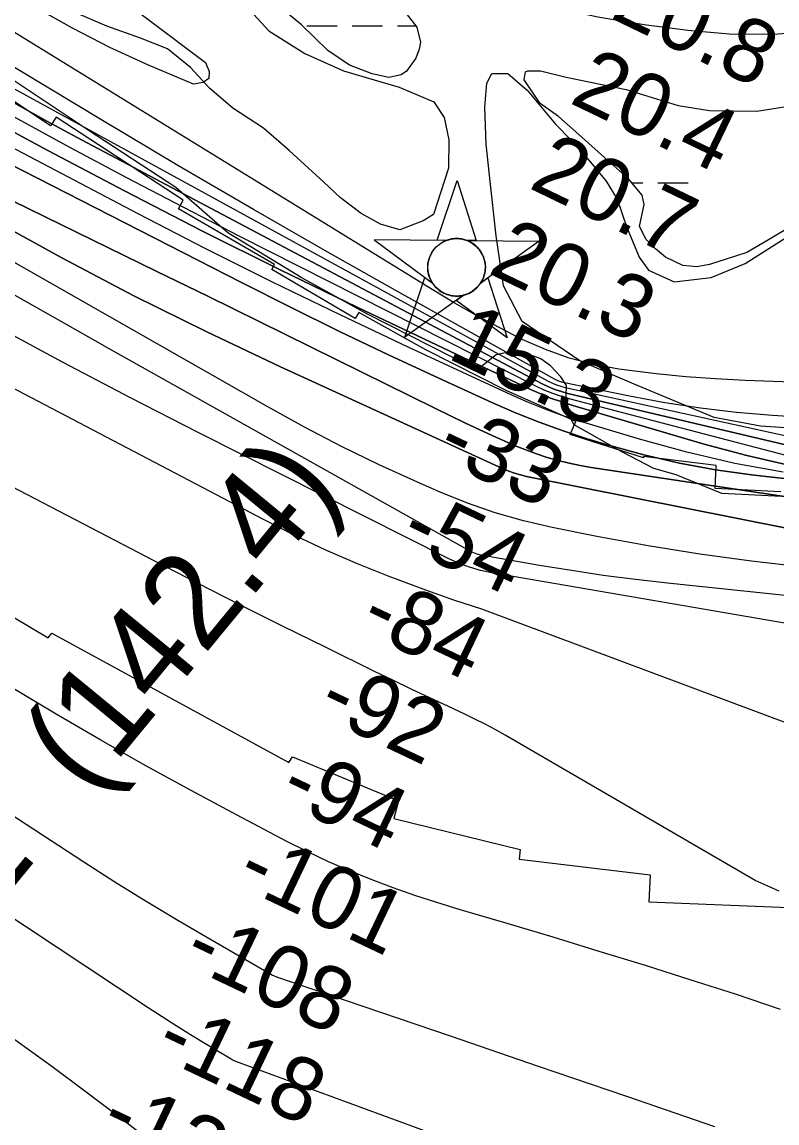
# Model space of a CAD drawing. Extents: x 3477039 to 3515015, y 546746 to 572297.
# Drawn here: x 3505408 to 3506208, y 558514 to 559681 of the extents above; entities that cross this region are included whole.
import ezdxf

# ---------------------------------------------------------------- set-up
doc = ezdxf.new("R2010")
doc.units = 0
for name, color, linetype in [('V-CHAN-NAID', 7, 'Continuous'), ('V-LEVE-TOET', 7, 'Continuous'), ('V-RIVR-EDGE', 7, 'Continuous'), ('V-RIVR-RANG', 7, 'Continuous'), ('V-RRAP-RVMT', 7, 'Continuous'), ('V-SITE-VEGE', 7, 'Continuous'), ('V-TOPO-DPTH', 7, 'Continuous'), ('V-TOPO-MAJR', 7, 'Continuous'), ('V-TOPO-MINR', 7, 'Continuous'), ('V-TOPO-WATR', 7, 'Continuous'), ('V-WETL-SWMP', 7, 'Continuous')]:
    doc.layers.add(name, color=color, linetype=linetype)

msp = doc.modelspace()

# ---------------------------------------------------------------- linework, layer by layer
at = {"layer": 'V-CHAN-NAID'}
for points in [[(3505857.4, 559449.7), (3505847.8, 559449.8), (3505868.9, 559513.3), (3505889.1, 559449.5), (3505879.6, 559449.5), (3505878, 559450.1), (3505875.9, 559450.7), (3505873.8, 559451.2), (3505871.8, 559451.5), (3505870.6, 559451.6), (3505869.1, 559451.7), (3505867.4, 559451.7), (3505866, 559451.6), (3505864.1, 559451.4), (3505862.7, 559451.2), (3505861, 559450.8), (3505859.4, 559450.4), (3505858.4, 559450.1)], [(3505857.4, 559449.7), (3505780.9, 559450.2), (3505842.5, 559404.8), (3505841.3, 559406.8), (3505840.5, 559408.4), (3505839.7, 559410.4), (3505839, 559412.4), (3505838.6, 559413.7), (3505838.3, 559415.4), (3505838, 559416.8), (3505837.9, 559418.4), (3505837.7, 559420.1), (3505837.7, 559421.7), (3505837.8, 559423.8), (3505838, 559425.4), (3505838.4, 559427.6), (3505838.9, 559429.5), (3505839.5, 559431.4), (3505840.2, 559433.1), (3505840.9, 559434.7), (3505841.7, 559436.2), (3505842.8, 559438), (3505843.8, 559439.4), (3505844.8, 559440.7), (3505845.8, 559441.8), (3505847.1, 559443.2), (3505848.1, 559444.1), (3505849.9, 559445.5), (3505851.1, 559446.4), (3505852.8, 559447.5), (3505854.5, 559448.4), (3505855.9, 559449.1)], [(3505879.6, 559449.5), (3505956, 559449), (3505893.8, 559404.5), (3505894.8, 559406), (3505895.7, 559407.8), (3505896.4, 559409.4), (3505897.2, 559411.4), (3505897.7, 559413.1), (3505898.1, 559414.8), (3505898.5, 559416.8), (3505898.7, 559418.4), (3505898.8, 559420.6), (3505898.8, 559422.6), (3505898.6, 559424.9), (3505898.3, 559426.6), (3505897.8, 559428.8), (3505897.2, 559431), (3505896.4, 559433), (3505895.8, 559434.4), (3505894.8, 559436.3), (3505893.7, 559438), (3505892.5, 559439.7), (3505891.2, 559441.3), (3505890, 559442.7), (3505888.3, 559444.2), (3505886.6, 559445.6), (3505884.9, 559446.8), (3505883, 559447.9), (3505881.6, 559448.7)], [(3505875.8, 559391.6), (3505813.6, 559347.1), (3505834.7, 559410.5), (3505842.5, 559404.8), (3505843.1, 559403.9), (3505844.5, 559402), (3505845.7, 559400.6), (3505847.2, 559399.1), (3505848.5, 559397.9), (3505850, 559396.7), (3505851.4, 559395.7), (3505853.1, 559394.7), (3505854.8, 559393.8), (3505856.6, 559393), (3505858, 559392.4), (3505859.7, 559391.9), (3505861.9, 559391.3), (3505863.4, 559391), (3505865.4, 559390.8), (3505867, 559390.7), (3505868.8, 559390.6), (3505870.5, 559390.7), (3505872.2, 559390.9), (3505874.1, 559391.2)], [(3505893.8, 559404.5), (3505901.6, 559410.1), (3505921.9, 559346.3), (3505868, 559386), (3505875.8, 559391.6), (3505877.5, 559392.1), (3505879.1, 559392.6), (3505881.2, 559393.5), (3505883, 559394.4), (3505884.9, 559395.5), (3505886.6, 559396.7), (3505888.1, 559398), (3505889.4, 559399.2), (3505890.8, 559400.6), (3505892, 559402), (3505893.1, 559403.4)]]:
    msp.add_lwpolyline(points, close=True, dxfattribs=at)
msp.add_circle((3505868.3, 559421.2), 30.5, dxfattribs=at)
at = {"layer": 'V-LEVE-TOET'}
msp.add_lwpolyline([(3505483.6, 560081.8), (3505544.8, 560017.1), (3505589, 559968.5), (3505646.6, 559907.5), (3505678.7, 559873.9), (3505693.9, 559857.7), (3505713.3, 559839.6), (3505732.1, 559824), (3505772.9, 559795.1), (3505807.7, 559771.9), (3505849.2, 559749.8), (3505888.2, 559729.6), (3505926.1, 559713.7), (3505967.7, 559699.7), (3505985.5, 559693.9), (3506017.9, 559686.7), (3506067, 559678.6), (3506113.6, 559672.5), (3506157.2, 559668.8), (3506204, 559668.2), (3506266.7, 559672.8)], dxfattribs=at)
at = {"layer": 'V-RIVR-EDGE'}
msp.add_lwpolyline([(3506212.7, 559178.2), (3506149.6, 559181.5), (3506101.2, 559201.2), (3506077.3, 559208), (3506044.3, 559225.2), (3505992.9, 559254.1), (3505984.3, 559269.5), (3505984.4, 559284.8), (3505985, 559295.8), (3505978.9, 559305), (3505967.9, 559316.7), (3505957.5, 559324.1), (3505933, 559333.3), (3505910.4, 559328.5), (3505891.3, 559313.2), (3505864.4, 559325.5), (3505773.2, 559371.7), (3505703.5, 559410.5), (3505625.8, 559457.9), (3505570.7, 559505.8), (3505477.7, 559566.7), (3505364, 559642.3), (3505220.2, 559734.6)], dxfattribs=at)
at = {"layer": 'V-RRAP-RVMT'}
for points in [[(3506212.2, 559183), (3506142.4, 559186.6), (3506143.6, 559210.9), (3506066.6, 559220.6), (3506066.5, 559219.2), (3505988.8, 559243.8), (3505994.7, 559257.6), (3505920.9, 559290.4), (3505835.7, 559333.8), (3505764.7, 559373.1), (3505760.8, 559367), (3505672.3, 559418.7), (3505675.3, 559424.1), (3505573.5, 559483.2), (3505578.4, 559492.5), (3505443.8, 559580.2), (3505437.9, 559571.2), (3505205.1, 559726.6)], [(3504949.8, 559313.1), (3504958, 559325), (3505078.4, 559257.3), (3505081.9, 559263.1), (3505200.1, 559184.2), (3505208, 559195.7), (3505314.6, 559127), (3505303, 559107.2), (3505435.5, 559028.5), (3505439.1, 559033.3), (3505690.4, 558896.3), (3505694.2, 558902.1), (3505806.8, 558855.6), (3505801.7, 558836.9), (3505935.7, 558803.8), (3505934.6, 558793.6), (3506073.4, 558776.9), (3506072, 558748.3), (3506228.7, 558742.1)]]:
    msp.add_lwpolyline(points, dxfattribs=at)
at = {"layer": 'V-SITE-VEGE'}
for points in [[(3505645, 559698.3), (3505669.3, 559671.8), (3505707.5, 559647.9), (3505748.5, 559629.5), (3505807.3, 559612.2), (3505844.2, 559596.6), (3505855, 559579.9), (3505860.2, 559556.5), (3505859.7, 559526.3), (3505844, 559477), (3505832.9, 559470.3), (3505808, 559461), (3505787.5, 559466.8), (3505767, 559478.1), (3505745.2, 559494.9), (3505727.6, 559511.6), (3505691, 559545.1), (3505663.8, 559568.8), (3505631.1, 559589.9), (3505606.7, 559610.8), (3505586.4, 559633.1), (3505561.9, 559652.7), (3505533.2, 559664.1), (3505497.6, 559676.9), (3505464.8, 559691.1)], [(3505998.8, 559321.9), (3505937.9, 559363.6), (3505918, 559401.4), (3505910.2, 559454.4), (3505904.1, 559509.1), (3505899.6, 559551.7), (3505898.4, 559591), (3505900.5, 559616.5), (3505905.7, 559626.7), (3505922.8, 559626.5), (3505943, 559609.1), (3505973.2, 559572.9), (3505990, 559555.6), (3506008.5, 559534.9), (3506026.9, 559512.5), (3506038.6, 559493.6), (3506048.5, 559464.4), (3506061.7, 559431.9), (3506071.7, 559418.1), (3506098.8, 559405.8), (3506138.1, 559410.3), (3506174.1, 559425.2), (3506253.3, 559475.3)], [(3506253.6, 559248.5), (3506190.5, 559252.7), (3506141.2, 559261.9), (3506056.4, 559297.2), (3505998.8, 559321.9)]]:
    msp.add_lwpolyline(points, dxfattribs=at)
at = {"layer": 'V-TOPO-DPTH'}
for points in [[(3506305.6, 559212.1), (3505986.4, 559287.5), (3505979.4, 559289.5), (3505972.4, 559291.8), (3505965.7, 559294.6), (3505959.1, 559297.8), (3505507.4, 559536.8), (3505470.7, 559556.4), (3505434.1, 559576.2), (3505397.8, 559596.3), (3505361.5, 559616.7), (3505304.9, 559648.7), (3505297, 559653.2), (3505289.2, 559657.8), (3505281.3, 559662.4), (3505273.5, 559667.1), (3504995.8, 559835)], [(3504995.8, 559835), (3505273.5, 559667.1), (3505281.3, 559662.4), (3505289.2, 559657.8), (3505297, 559653.2), (3505304.9, 559648.7), (3505361.5, 559616.7), (3505397.8, 559596.3), (3505434.1, 559576.2), (3505470.7, 559556.4), (3505507.4, 559536.8), (3505959.1, 559297.8), (3505965.7, 559294.6), (3505972.4, 559291.8), (3505979.4, 559289.5), (3505986.4, 559287.5), (3506305.6, 559212.1)], [(3506280.4, 559132.1), (3505942.5, 559199.5), (3505936.1, 559201), (3505929.8, 559202.8), (3505923.7, 559205.1), (3505917.7, 559207.6), (3505681.7, 559315.8), (3505603.6, 559352.8), (3505526.1, 559391.1), (3505449.7, 559431.3), (3505373.9, 559472.8), (3505256.2, 559539.1), (3505239.8, 559548.5), (3505223.4, 559558), (3505207.1, 559567.7), (3505190.9, 559577.4), (3505053.1, 559661.3), (3505003, 559692.8)], [(3505003, 559692.8), (3505053.1, 559661.3), (3505190.9, 559577.4), (3505207.1, 559567.7), (3505223.4, 559558), (3505239.8, 559548.5), (3505256.2, 559539.1), (3505373.9, 559472.8), (3505449.7, 559431.3), (3505526.1, 559391.1), (3505603.6, 559352.8), (3505681.7, 559315.8), (3505917.7, 559207.6), (3505923.7, 559205.1), (3505929.8, 559202.8), (3505936.1, 559201), (3505942.5, 559199.5), (3506280.4, 559132.1)], [(3506221.8, 559211.1), (3506176.1, 559221.6), (3506130.7, 559233.6), (3505991.6, 559274.6), (3505979.8, 559278.4), (3505968, 559282.6), (3505956.5, 559287.3), (3505945.2, 559292.4), (3505763.7, 559378.7), (3505680.7, 559418.9), (3505598.2, 559459.9), (3505516.4, 559502.1), (3505434.9, 559545.2), (3505315, 559609.8), (3505293.9, 559621.3), (3505272.8, 559633), (3505251.9, 559644.9), (3505231, 559656.9), (3505169, 559693.2)], [(3505169, 559693.2), (3505231, 559656.9), (3505251.9, 559644.9), (3505272.8, 559633), (3505293.9, 559621.3), (3505315, 559609.8), (3505434.9, 559545.2), (3505516.4, 559502.1), (3505598.2, 559459.9), (3505680.7, 559418.9), (3505763.7, 559378.7), (3505945.2, 559292.4), (3505956.5, 559287.3), (3505968, 559282.6), (3505979.8, 559278.4), (3505991.6, 559274.6), (3506130.7, 559233.6), (3506176.1, 559221.6), (3506221.8, 559211.1)], [(3506353.1, 559254.5), (3506203.1, 559264.1), (3506165, 559267.4), (3506127, 559271.7), (3506089.2, 559277.6), (3506051.6, 559284.6), (3505980.9, 559299.2), (3505978.8, 559299.8), (3505976.7, 559300.4), (3505972.7, 559302.3), (3505814.4, 559390.6), (3505733.6, 559436.3), (3505653, 559482.4), (3505572.9, 559529.3), (3505493.1, 559576.7), (3505347.7, 559664), (3505328.2, 559675.7), (3505308.8, 559687.6)], [(3505284.7, 559586.8), (3505640.3, 559405), (3505692.2, 559378.9), (3505744.3, 559353.2), (3505796.7, 559328.2), (3505849.4, 559303.7), (3505905.7, 559277.8), (3505930.6, 559267), (3505955.7, 559256.9), (3505981.2, 559247.8), (3506006.9, 559239.4), (3506029.4, 559232.5), (3506066.8, 559222.3), (3506104.5, 559213.4), (3506142.6, 559206.6), (3506181, 559201.2), (3506381.6, 559178.6)], [(3505284.7, 559586.8), (3505640.3, 559405), (3505692.2, 559378.9), (3505744.3, 559353.2), (3505796.7, 559328.2), (3505849.4, 559303.7), (3505905.7, 559277.8), (3505930.6, 559267), (3505955.7, 559256.9), (3505981.2, 559247.8), (3506006.9, 559239.4), (3506029.4, 559232.5), (3506066.8, 559222.3), (3506104.5, 559213.4), (3506142.6, 559206.6), (3506181, 559201.2), (3506381.6, 559178.6)], [(3506356.8, 559156.9), (3506011.1, 559209.1), (3505999.2, 559211.2), (3505987.5, 559213.5), (3505975.9, 559216.5), (3505964.4, 559219.7), (3505953, 559223.4), (3505941.7, 559227.5), (3505930.5, 559231.9), (3505919.5, 559236.7), (3505909.1, 559241.4), (3505893, 559248.8), (3505877, 559256.3), (3505861, 559264), (3505845.1, 559271.8), (3505768, 559310), (3505713.5, 559336.9), (3505659, 559363.8), (3505604.5, 559390.5), (3505549.9, 559417.2), (3505398.2, 559491.3)], [(3505398.2, 559491.3), (3505549.9, 559417.2), (3505604.5, 559390.5), (3505659, 559363.8), (3505713.5, 559336.9), (3505768, 559310), (3505845.1, 559271.8), (3505861, 559264), (3505877, 559256.3), (3505893, 559248.8), (3505909.1, 559241.4), (3505919.5, 559236.7), (3505930.5, 559231.9), (3505941.7, 559227.5), (3505953, 559223.4), (3505964.4, 559219.7), (3505975.9, 559216.5), (3505987.5, 559213.5), (3505999.2, 559211.2), (3506011.1, 559209.1), (3506356.8, 559156.9)]]:
    msp.add_lwpolyline(points, dxfattribs=at)
at = {"layer": 'V-TOPO-MAJR'}
for points in [[(3506235.8, 559103.3), (3506180.8, 559109.6), (3506126, 559117), (3506071.3, 559125.9), (3506016.9, 559135.9), (3505969.6, 559145.3), (3505939.2, 559152.4), (3505909.3, 559160.7), (3505879.9, 559171.1), (3505850.9, 559182.7), (3505826.8, 559193.3), (3505786.4, 559211.9), (3505746.4, 559231.2), (3505707, 559251.8), (3505668.1, 559273.2), (3505264.8, 559502.8)], [(3506211.6, 558634.3), (3506164, 558650.4), (3506117.1, 558665.4), (3506068.4, 558680.8), (3506019.6, 558695.9), (3505970.7, 558710.8), (3505921.8, 558725.4), (3505871, 558740.4), (3505847.5, 558747.6), (3505824.2, 558755.2), (3505801, 558763.4), (3505777.9, 558772), (3505755.2, 558781.2), (3505732.6, 558790.9), (3505710.5, 558801.5), (3505688.5, 558812.5), (3505635, 558840.5), (3505586.8, 558866.3), (3505538.8, 558892.7), (3505491.3, 558919.8), (3505444, 558947.5), (3505039, 559189.6)]]:
    msp.add_lwpolyline(points, dxfattribs=at)
at = {"layer": 'V-TOPO-MINR'}
for points in [[(3506394.1, 559203.7), (3505983.7, 559293.5), (3505979.1, 559294.7), (3505974.6, 559296.1), (3505970.2, 559298), (3505965.9, 559300.1), (3505368, 559627.4), (3505356, 559634), (3505343.9, 559640.8), (3505331.9, 559647.6), (3505320, 559654.5), (3505300.8, 559665.6), (3505298.5, 559667), (3505296.1, 559668.3), (3505293.8, 559669.8), (3505291.5, 559671.2), (3504897.9, 559913.4)], [(3505420.2, 559775.6), (3505602.2, 559638.2), (3505606, 559628.7), (3505605.8, 559621.3), (3505599.6, 559617.3), (3505589.5, 559615.5), (3505582.8, 559618.1), (3505541.6, 559635.6), (3505500.9, 559654.3), (3505461.2, 559674.8), (3505422, 559696.6)], [(3506217.7, 559221.8), (3505989.1, 559281.3), (3505979.6, 559284.1), (3505970.3, 559287.3), (3505961.2, 559291), (3505952.2, 559295.2), (3505638.7, 559453.9), (3505578.5, 559484.8), (3505518.6, 559516), (3505459, 559548), (3505399.6, 559580.4), (3505309.7, 559630.1), (3505295.5, 559638), (3505281.4, 559646), (3505267.3, 559654.1), (3505253.3, 559662.3), (3505094.6, 559756.7)], [(3506224.2, 558935.6), (3505895.2, 559058.8), (3505865.4, 559068.4), (3505835.8, 559078.8), (3505806.3, 559089.7), (3505796.9, 559093.3), (3505763.2, 559106.9), (3505729.8, 559121.4), (3505696.9, 559136.9), (3505664.4, 559153.3), (3505155.9, 559420), (3505147.2, 559424.7), (3505138.6, 559429.4), (3505130.1, 559434.2), (3505121.6, 559439.1), (3505113.2, 559444.3), (3505105, 559449.6), (3505097, 559455.3), (3505089.1, 559461.1), (3504714.1, 559749.4)], [(3506255.3, 559037.2), (3505905.8, 559097.2), (3505893.7, 559099.9), (3505882, 559103.2), (3505870.5, 559107.5), (3505859.3, 559112.6), (3505594.4, 559246.2), (3505522.7, 559282.9), (3505451.3, 559320.1), (3505380.3, 559358.3), (3505309.7, 559397), (3505200.9, 559457.4), (3505184.9, 559466.4), (3505169, 559475.4), (3505153.1, 559484.6), (3505137.3, 559493.9), (3505021.8, 559561.9), (3504964.7, 559596.9), (3504908.5, 559633.2), (3504853.7, 559671.5), (3504799.7, 559711.1)], [(3506280.4, 559132.1), (3505942.5, 559199.5), (3505936.1, 559201), (3505929.8, 559202.8), (3505923.7, 559205.1), (3505917.7, 559207.6), (3505681.7, 559315.8), (3505603.6, 559352.8), (3505526.1, 559391.1), (3505449.7, 559431.3), (3505373.9, 559472.8), (3505256.2, 559539.1), (3505239.8, 559548.5), (3505223.4, 559558), (3505207.1, 559567.7), (3505190.9, 559577.4), (3505053.1, 559661.3), (3505003, 559692.8)], [(3506214.6, 559204), (3506163.3, 559213.2), (3506112.5, 559225.1), (3506062.1, 559239), (3505998.6, 559258.2), (3505980.4, 559264.2), (3505962.3, 559270.7), (3505944.5, 559277.9), (3505926.9, 559285.6), (3505817, 559336.6), (3505744.9, 559370.7), (3505673.1, 559405.5), (3505601.8, 559441.3), (3505530.9, 559477.9), (3505321, 559588), (3505292.2, 559603.3), (3505263.5, 559618.9), (3505235, 559634.8), (3505206.6, 559650.9), (3505195.6, 559657.2), (3505162.3, 559677.2), (3505129.5, 559698.1)], [(3506221.8, 559211.1), (3506176.1, 559221.6), (3506130.7, 559233.6), (3505991.6, 559274.6), (3505979.8, 559278.4), (3505968, 559282.6), (3505956.5, 559287.3), (3505945.2, 559292.4), (3505763.7, 559378.7), (3505680.7, 559418.9), (3505598.2, 559459.9), (3505516.4, 559502.1), (3505434.9, 559545.2), (3505315, 559609.8), (3505293.9, 559621.3), (3505272.8, 559633), (3505251.9, 559644.9), (3505231, 559656.9), (3505169, 559693.2)], [(3506353.1, 559254.5), (3506203.1, 559264.1), (3506165, 559267.4), (3506127, 559271.7), (3506089.2, 559277.6), (3506051.6, 559284.6), (3505980.9, 559299.2), (3505978.8, 559299.8), (3505976.7, 559300.4), (3505972.7, 559302.3), (3505814.4, 559390.6), (3505733.6, 559436.3), (3505653, 559482.4), (3505572.9, 559529.3), (3505493.1, 559576.7), (3505347.7, 559664), (3505328.2, 559675.7), (3505308.8, 559687.6)], [(3506392.6, 559293.3), (3506174.1, 559301.3), (3506142.7, 559302.9), (3506111.3, 559305.2), (3506080, 559308.3), (3506048.8, 559312.1), (3506040.3, 559313.3), (3506013.7, 559318.3), (3505987.7, 559324.9), (3505962.4, 559334), (3505937.7, 559344.8), (3505913.5, 559357.2), (3505889.5, 559370.1), (3505865.9, 559383.6), (3505842.6, 559397.5), (3505369.1, 559688.8)], [(3506381.6, 559178.6), (3506181, 559201.2), (3506142.6, 559206.6), (3506104.5, 559213.4), (3506066.8, 559222.3), (3506029.4, 559232.5), (3506006.9, 559239.4), (3505981.2, 559247.8), (3505955.7, 559256.9), (3505930.6, 559267), (3505905.7, 559277.8), (3505849.4, 559303.7), (3505796.7, 559328.2), (3505744.3, 559353.2), (3505692.2, 559378.9), (3505640.3, 559405), (3505284.7, 559586.8)], [(3506356.8, 559156.9), (3506011.1, 559209.1), (3505999.2, 559211.2), (3505987.5, 559213.5), (3505975.9, 559216.5), (3505964.4, 559219.7), (3505953, 559223.4), (3505941.7, 559227.5), (3505930.5, 559231.9), (3505919.5, 559236.7), (3505909.1, 559241.4), (3505893, 559248.8), (3505877, 559256.3), (3505861, 559264), (3505845.1, 559271.8), (3505768, 559310), (3505713.5, 559336.9), (3505659, 559363.8), (3505604.5, 559390.5), (3505549.9, 559417.2), (3505398.2, 559491.3)], [(3506364.9, 559057.5), (3506091.8, 559086.3), (3506057.8, 559090.3), (3506023.8, 559094.6), (3505990, 559099.7), (3505956.2, 559105.2), (3505896.3, 559115.5), (3505892.6, 559116.3), (3505889, 559117.4), (3505885.5, 559118.9), (3505882, 559120.6), (3505500.9, 559334.5), (3505449.3, 559363.6), (3505397.8, 559392.8)], [(3505557.3, 558484.6), (3505509, 558521.4), (3505474.2, 558547.7), (3505439.2, 558573.7), (3505404, 558599.3), (3505368.6, 558624.7), (3504919, 558943), (3504884.5, 558967.2), (3504849.9, 558991.3), (3504815.1, 559015), (3504780.2, 559038.5), (3504384.1, 559303), (3504368.2, 559313.5), (3504352.3, 559324), (3504336.2, 559334.3), (3504320.1, 559344.6), (3504303.9, 559354.6)], [(3506210.3, 558759.7), (3506185, 558770.9), (3505919.9, 558925.1), (3505909.3, 558931.1), (3505898.7, 558936.8), (3505887.8, 558942.2), (3505876.9, 558947.5), (3505859.6, 558955.5), (3505839.9, 558964.7), (3505820.3, 558974), (3505800.8, 558983.4), (3505781.3, 558992.8), (3505729.3, 559018.3), (3505683.9, 559040.7), (3505638.6, 559063.3), (3505593.5, 559086.3), (3505548.5, 559109.5), (3505117.3, 559334)], [(3506142.2, 558509.8), (3506048.8, 558542), (3505955.2, 558574), (3505861.7, 558605.9), (3505677.9, 558668.5), (3505674.6, 558669.8), (3505673.1, 558670.5), (3505671.5, 558671.4), (3505606.6, 558708.7), (3505572.8, 558728.5), (3505539.3, 558748.7), (3505506, 558769.4), (3505473.1, 558790.6), (3504981.5, 559111.5), (3504963.4, 559123.7), (3504945.5, 559136.2)], [(3505842, 558502.7), (3505634.4, 558579), (3505631.7, 558580.1), (3505630.4, 558580.8), (3505629.2, 558581.5), (3505601.3, 558598.2), (3505586.1, 558607.5), (3505571.1, 558616.8), (3505556.2, 558626.4), (3505541.3, 558636), (3504922.4, 559046.5)]]:
    msp.add_lwpolyline(points, dxfattribs=at)
at = {"layer": 'V-TOPO-WATR'}
msp.add_lwpolyline([(3506305.6, 559212.1), (3505986.4, 559287.5), (3505979.4, 559289.5), (3505972.4, 559291.8), (3505965.7, 559294.6), (3505959.1, 559297.8), (3505507.4, 559536.8), (3505470.7, 559556.4), (3505434.1, 559576.2), (3505397.8, 559596.3), (3505361.5, 559616.7), (3505304.9, 559648.7), (3505297, 559653.2), (3505289.2, 559657.8), (3505281.3, 559662.4), (3505273.5, 559667.1), (3504995.8, 559835)], dxfattribs=at)
at = {"layer": 'V-WETL-SWMP'}
for p, q in [((3505709.7, 559677.1), (3505741.7, 559677.1)), ((3505757.7, 559677.1), (3505789.7, 559677.1)), ((3505805.7, 559677.1), (3505825.1, 559677.1)), ((3506054.2, 559510.6), (3506065.7, 559510.6)), ((3506081.7, 559510.6), (3506113.7, 559510.6))]:
    msp.add_line(p, q, dxfattribs=at)
for points in [[(3505814.7, 559690.4), (3505826.1, 559675.8), (3505830, 559659.9), (3505828.6, 559652.4), (3505825, 559642.8), (3505815.2, 559629.2), (3505809.6, 559625.2), (3505796.6, 559622.6), (3505778.7, 559626.3), (3505754.8, 559635.5), (3505731.7, 559651), (3505703.9, 559678.2), (3505655.6, 559718.7)], [(3506220.7, 559463.5), (3506197.1, 559449.1), (3506176.1, 559437), (3506155.1, 559430), (3506136.5, 559424.1), (3506123, 559421.8), (3506108.3, 559423.2), (3506089.9, 559432.1), (3506079, 559440.8), (3506069.3, 559450.8), (3506062.1, 559464.4), (3506067.3, 559487.7), (3506065, 559497.6), (3506050.5, 559515), (3506025, 559537.5), (3505994.6, 559564.9), (3505976.4, 559581.2), (3505956.9, 559594.9), (3505940.1, 559619.8), (3505941.4, 559628.3), (3505943.9, 559629.5), (3505957.4, 559629.4), (3505984.4, 559622.8), (3506010.1, 559617.6), (3506048.1, 559609.7), (3506103.2, 559592.9), (3506136.3, 559587.6), (3506186.7, 559586.9), (3506258.2, 559598.2)]]:
    msp.add_lwpolyline(points, dxfattribs=at)

# ---------------------------------------------------------------- texts
at = {"layer": 'V-CHAN-NAID'}
msp.add_text('BELLE POINT "142" (142.4)', height=100, rotation=50.5522, dxfattribs=at).set_placement((3504680.7, 557891.4))
at = {"layer": 'V-RIVR-RANG'}
for s, rotation, p in [('20.8', 334.2683, (3506029.8, 559686.2)), ('20.4', 334.2683, (3505986.6, 559596.1)), ('20.7', 334.2683, (3505943.4, 559505.9)), ('20.3', 334.2683, (3505900.2, 559415.7)), ('15.3', 334.2683, (3505857, 559325.5)), ('-33', 334.5503, (3505843.9, 559220.3)), ('-54', 334.5503, (3505805.3, 559128)), ('-84', 334.5503, (3505763, 559037.3)), ('-92', 334.5503, (3505718.2, 558947.9)), ('-94', 334.5503, (3505677.6, 558856.5)), ('-101', 334.5503, (3505632, 558767.4)), ('-108', 334.5503, (3505575.7, 558683.5)), ('-118', 334.5503, (3505545.9, 558586.9)), ('-128', 334.5503, (3505487.4, 558504))]:
    msp.add_text(s, height=67, rotation=rotation, dxfattribs=at).set_placement(p)

doc.saveas('drawing.dxf')
